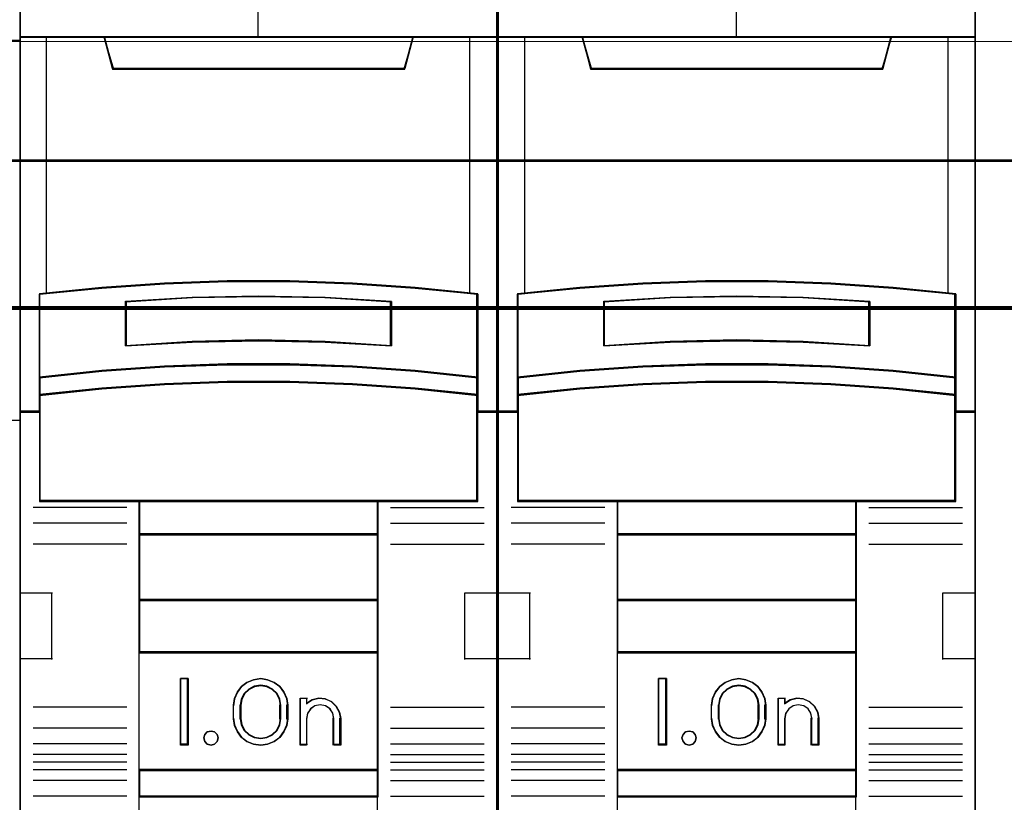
# Model space of a CAD drawing. Header units: millimetres. Extents: x -1290 to 1795, y -4192 to -1311.
# Tile 916 of 1056: x 1454.42 to 1461.83, y -2225.5 to -2219.62. Entities that reach past the tile are written whole.
import ezdxf

# ---------------------------------------------------------------- set-up
doc = ezdxf.new("R2010")
doc.units = ezdxf.units.MM
doc.layers.add('30', color=7, linetype='Continuous')
doc.layers.add('45', color=7, linetype='Continuous')
doc.layers.add('Aparatura', color=7, linetype='Continuous', lineweight=13)

# ---------------------------------------------------------------- blocks, each defined once
blk = doc.blocks.new('*U273')
at = {"layer": '45', "color": 7}
for points in [[(414.427639, -233.611855), (432.438214, -233.611855), (432.438214, -233.611855), (432.438214, -316.601003), (432.438214, -316.601003), (414.427639, -316.601003), (414.427639, -316.601003), (414.427639, -233.611855), (414.427639, -233.611855)], [(414.427639, -252.600913), (432.438214, -252.600913), (432.438214, -266.916321), (414.427639, -266.916321), (414.427639, -252.600913)]]:
    blk.add_lwpolyline(points, close=True, dxfattribs=at)
blk = doc.blocks.new('*U274')
at = {"layer": '45', "color": 7}
for points in [[(450.405822, -233.780631), (432.432843, -233.780631), (432.432843, -315.511143), (450.405822, -315.511143), (450.405822, -233.780631)], [(450.386128, -233.798586), (432.450746, -233.798586), (432.450746, -315.493189), (450.386128, -315.493189), (450.386128, -233.798586)], [(440.240412, -261.679528), (442.598253, -261.679528), (444.956094, -261.767399), (447.308375, -261.932157), (449.660655, -262.162819), (449.660655, -265.298723), (449.660655, -265.968741), (449.660655, -266.600316), (450.405822, -266.600316), (450.405822, -252.486002), (449.404852, -252.486002), (447.230521, -252.486002), (446.913548, -253.666771), (435.925117, -253.666771), (435.608143, -252.486002), (433.433813, -252.486002), (432.432843, -252.486002), (432.432843, -266.600316), (433.17801, -266.600316), (433.17801, -265.968741), (433.17801, -265.298723), (433.17801, -262.162819), (435.519168, -261.932157), (437.882571, -261.767399), (440.240412, -261.679528)], [(435.917286, -253.701546), (446.919589, -253.701546), (447.236963, -252.486002), (441.412869, -252.486002), (435.599911, -252.486002), (435.917286, -253.701546)], [(444.955753, -264.898029), (447.308402, -265.058582), (449.661051, -265.302179), (449.661051, -262.140947), (447.308402, -261.908422), (444.955753, -261.742333), (442.597543, -261.653752), (440.239332, -261.653752), (437.881121, -261.742333), (435.517349, -261.908422), (433.175824, -262.140947), (433.175824, -265.302179), (435.517349, -265.058582), (437.881121, -264.898029), (440.239332, -264.814984), (442.597543, -264.814984), (444.955753, -264.898029)], [(446.420579, -262.430982), (446.420579, -264.102795), (443.919508, -263.963011), (441.412867, -263.91828), (438.917366, -263.963011), (436.416295, -264.102795), (436.416295, -262.430982), (438.917366, -262.285607), (441.412867, -262.240876), (443.919508, -262.285607), (446.420579, -262.430982)], [(443.919508, -263.963011), (446.420579, -264.102795), (446.420579, -262.430982), (443.919508, -262.285607), (441.412867, -262.240876), (438.917366, -262.285607), (436.416295, -262.430982), (436.416295, -264.102795), (438.917366, -263.963011), (441.412867, -263.91828), (443.919508, -263.963011)], [(447.308402, -265.030531), (444.955753, -264.866389), (442.597543, -264.781488), (440.239332, -264.781488), (437.881121, -264.866389), (435.517349, -265.030531), (433.175824, -265.279573), (433.175824, -265.9701), (435.517349, -265.721058), (437.881121, -265.556916), (440.239332, -265.472015), (442.597543, -265.472015), (444.955753, -265.556916), (447.308402, -265.721058), (449.661051, -265.9701), (449.661051, -265.279573), (447.308402, -265.030531)], [(444.955753, -265.532283), (442.597543, -265.449409), (440.239332, -265.449409), (437.881121, -265.532283), (435.517349, -265.692505), (433.175824, -265.935601), (433.175824, -266.570966), (433.175824, -269.96326), (436.924489, -269.96326), (445.912386, -269.96326), (449.661051, -269.96326), (449.661051, -266.570966), (449.661051, -265.935601), (447.308402, -265.692505), (444.955753, -265.532283)], [(436.915793, -271.216509), (445.921081, -271.216509), (445.921081, -269.925555), (436.915793, -269.925555), (436.915793, -271.216509)], [(445.921081, -271.178804), (436.915793, -271.178804), (436.915793, -273.681711), (445.921081, -273.681711), (445.921081, -271.178804)], [(445.921081, -273.644006), (436.915793, -273.644006), (436.915793, -275.647768), (445.921081, -275.647768), (445.921081, -273.644006)], [(436.915793, -280.079027), (445.921081, -280.079027), (445.921081, -275.610063), (436.915793, -275.610063), (436.915793, -280.079027)], [(438.774141, -276.622717), (438.774141, -279.125624), (438.480529, -279.125624), (438.480529, -276.622717), (438.774141, -276.622717)], [(442.474535, -277.368027), (442.51411, -277.618318), (442.51411, -278.130023), (442.474535, -278.380314), (442.367116, -278.625043), (442.214468, -278.836399), (442.005284, -278.986574), (441.756524, -279.08669), (441.496457, -279.125624), (441.230737, -279.08669), (440.981977, -278.986574), (440.778447, -278.836399), (440.620145, -278.625043), (440.512726, -278.380314), (440.473151, -278.130023), (440.473151, -277.618318), (440.512726, -277.368027), (440.620145, -277.123299), (440.778447, -276.911942), (440.981977, -276.761767), (441.230737, -276.661651), (441.496457, -276.622717), (441.756524, -276.661651), (442.005284, -276.761767), (442.214468, -276.911942), (442.367116, -277.123299), (442.474535, -277.368027)], [(442.259886, -278.131915), (442.259886, -277.618416), (442.220006, -277.395156), (442.117459, -277.183059), (441.94085, -277.015613), (441.730059, -276.909565), (441.496479, -276.870494), (441.257202, -276.909565), (441.046411, -277.015613), (440.869802, -277.183059), (440.767255, -277.395156), (440.727375, -277.618416), (440.727375, -278.131915), (440.767255, -278.355176), (440.869802, -278.567273), (441.046411, -278.734719), (441.257202, -278.840767), (441.496479, -278.874256), (441.730059, -278.840767), (441.94085, -278.734719), (442.117459, -278.567273), (442.220006, -278.355176), (442.259886, -278.131915)], [(443.436935, -277.418431), (443.687313, -277.362457), (443.92631, -277.384847), (444.159617, -277.485599), (444.34171, -277.659117), (444.466899, -277.877414), (444.506732, -278.123698), (444.506732, -279.125624), (444.244973, -279.125624), (444.244973, -278.123698), (444.20514, -277.922193), (444.102713, -277.759869), (443.937691, -277.647922), (443.732836, -277.608741), (443.539362, -277.647922), (443.380031, -277.759869), (443.260532, -277.922193), (443.22639, -278.123698), (443.22639, -279.125624), (442.976012, -279.125624), (442.976012, -277.362457), (443.22639, -277.362457), (443.22639, -277.552767), (443.436935, -277.418431)], [(439.859072, -278.72543), (439.894879, -278.854905), (439.859072, -278.984379), (439.763589, -279.084428), (439.632299, -279.125624), (439.489074, -279.084428), (439.399558, -278.984379), (439.357784, -278.854905), (439.399558, -278.72543), (439.489074, -278.625382), (439.632299, -278.595956), (439.763589, -278.625382), (439.859072, -278.72543)], [(445.921081, -280.041322), (436.915793, -280.041322), (436.915793, -281.064749), (445.921081, -281.064749), (445.921081, -280.041322)]]:
    blk.add_lwpolyline(points, close=True, dxfattribs=at)
at = {"layer": '45', "color": 139}
for points in [[(450.405822, -233.780631), (432.432843, -233.780631), (432.432843, -315.511143), (450.405822, -315.511143), (450.405822, -233.780631)], [(444.94807, -265.549578), (442.594982, -265.467364), (440.241893, -265.467364), (437.888805, -265.549578), (435.530166, -265.708526), (433.193727, -265.949688), (433.193727, -266.579998), (433.193727, -269.945305), (436.93425, -269.945305), (445.902625, -269.945305), (449.643147, -269.945305), (449.643147, -266.579998), (449.643147, -265.949688), (447.295609, -265.708526), (444.94807, -265.549578)], [(439.894879, -278.854905), (439.859072, -278.72543), (439.763589, -278.625382), (439.632299, -278.595956), (439.489074, -278.625382), (439.399558, -278.72543), (439.357784, -278.854905), (439.399558, -278.984379), (439.489074, -279.084428), (439.632299, -279.125624), (439.763589, -279.084428), (439.859072, -278.984379), (439.894879, -278.854905)]]:
    blk.add_lwpolyline(points, close=True, dxfattribs=at)
for points in [[(441.393373, -245.298672), (441.393373, -252.523707)], [(432.432843, -252.486002), (450.405822, -252.486002)], [(435.599911, -252.486002), (435.956184, -253.701546)], [(447.236963, -252.486002), (446.882481, -253.701546)], [(435.916797, -253.66384), (446.920077, -253.66384)], [(449.661051, -262.174443), (447.308402, -261.925932), (444.955753, -261.748423), (442.597543, -261.653752), (440.239332, -261.653752), (437.881121, -261.748423), (435.517349, -261.925932), (433.175824, -262.174443)], [(433.175824, -262.136738), (433.175824, -269.96326)], [(449.623454, -269.96326), (449.623454, -262.136738)], [(446.420579, -262.465312), (443.919508, -262.293684), (441.412867, -262.240876), (438.917366, -262.293684), (436.416295, -262.465312)], [(436.416295, -264.102795), (436.416295, -262.425811)], [(446.382983, -264.102795), (446.382983, -262.425811)], [(446.420579, -264.102795), (443.919508, -263.936848), (441.412867, -263.883746), (438.917366, -263.936848), (436.416295, -264.102795)], [(449.661051, -265.302179), (447.308402, -265.041834), (444.955753, -264.870243), (442.597543, -264.781488), (440.239332, -264.781488), (437.881121, -264.870243), (435.517349, -265.041834), (433.175824, -265.302179)], [(449.661051, -265.9701), (447.308402, -265.709755), (444.955753, -265.538163), (442.597543, -265.449409), (440.239332, -265.449409), (437.881121, -265.538163), (435.517349, -265.709755), (433.175824, -265.9701)], [(433.215211, -266.56261), (432.432843, -266.56261)], [(450.405822, -266.56261), (449.623454, -266.56261)], [(449.661051, -269.925555), (433.175824, -269.925555)], [(436.915793, -269.925555), (436.915793, -281.064749)], [(436.915793, -269.925555), (445.921081, -269.925555)], [(445.883485, -269.925555), (445.883485, -281.064749)], [(436.455682, -270.187696), (432.932341, -270.187696)], [(446.382983, -270.187696), (449.906324, -270.187696)], [(436.455682, -270.773024), (432.932341, -270.773024)], [(446.382983, -270.773024), (449.906324, -270.773024)], [(436.915793, -271.178804), (445.921081, -271.178804)], [(436.455682, -271.557652), (432.932341, -271.557652)], [(446.382983, -271.557652), (449.906324, -271.557652)], [(432.432843, -273.398025), (433.66458, -273.398025)], [(433.625193, -273.398025), (433.625193, -275.900932)], [(436.915793, -273.644006), (445.921081, -273.644006)], [(449.174085, -275.900932), (449.174085, -273.398025)], [(449.174085, -273.398025), (450.405822, -273.398025)], [(432.432843, -275.861431), (433.66458, -275.861431)], [(436.915793, -275.610063), (445.921081, -275.610063)], [(449.174085, -275.861431), (450.405822, -275.861431)], [(438.774141, -276.622717), (438.480529, -276.622717)], [(438.480529, -276.622717), (438.480529, -279.125624)], [(438.736544, -276.622717), (438.736544, -279.125624)], [(442.51411, -277.642553), (442.474535, -277.38617), (442.367116, -277.135484), (442.214468, -276.918982), (442.005284, -276.765152), (441.756524, -276.662599), (441.496457, -276.622717), (441.230737, -276.662599), (440.981977, -276.765152), (440.778447, -276.918982), (440.620145, -277.135484), (440.512726, -277.38617), (440.473151, -277.642553)], [(442.259886, -277.642553), (442.220006, -277.412088), (442.117459, -277.193146), (441.94085, -277.020297), (441.730059, -276.910826), (441.496479, -276.870494), (441.257202, -276.910826), (441.046411, -277.020297), (440.869802, -277.193146), (440.767255, -277.412088), (440.727375, -277.642553)], [(442.976012, -277.362457), (443.258882, -277.362457)], [(442.976012, -277.362457), (442.976012, -279.125624)], [(443.219495, -277.362457), (443.219495, -277.586893)], [(444.506732, -278.145289), (444.466684, -277.89202), (444.340821, -277.667531), (444.157748, -277.489092), (443.923184, -277.385482), (443.6829, -277.362457), (443.431174, -277.420018), (443.219495, -277.558165)], [(436.455682, -277.696418), (432.932341, -277.696418)], [(440.473151, -278.145289), (440.473151, -277.604848)], [(440.727375, -278.145289), (440.727375, -277.604848)], [(442.220499, -278.145289), (442.220499, -277.604848)], [(442.476514, -278.145289), (442.476514, -277.604848)], [(444.250717, -278.145289), (444.21039, -277.933812), (444.106691, -277.763456), (443.939622, -277.645968), (443.732225, -277.604848), (443.536351, -277.645968), (443.375042, -277.763456), (443.254061, -277.933812), (443.219495, -278.145289)], [(446.382983, -277.696418), (449.906324, -277.696418)], [(440.473151, -278.107584), (440.512726, -278.363516), (440.620145, -278.61376), (440.778447, -278.829881), (440.981977, -278.98344), (441.230737, -279.085813), (441.496457, -279.125624), (441.756524, -279.085813), (442.005284, -278.98344), (442.214468, -278.829881), (442.367116, -278.61376), (442.474535, -278.363516), (442.51411, -278.107584)], [(440.727375, -278.107584), (440.767255, -278.338162), (440.869802, -278.557211), (441.046411, -278.730145), (441.257202, -278.83967), (441.496479, -278.874256), (441.730059, -278.83967), (441.94085, -278.730145), (442.117459, -278.557211), (442.220006, -278.338162), (442.259886, -278.107584)], [(443.219495, -278.107584), (443.219495, -279.125624)], [(444.21312, -278.107584), (444.21312, -279.125624)], [(444.467345, -278.107584), (444.467345, -279.125624)], [(436.455682, -278.486431), (432.932341, -278.486431)], [(446.382983, -278.486431), (449.906324, -278.486431)], [(436.455682, -279.07176), (432.932341, -279.07176)], [(438.774141, -279.087919), (438.480529, -279.087919)], [(442.976012, -279.087919), (443.258882, -279.087919)], [(444.21312, -279.087919), (444.506732, -279.087919)], [(446.382983, -279.07176), (449.906324, -279.07176)], [(436.455682, -279.472153), (432.932341, -279.472153)], [(446.382983, -279.472153), (449.906324, -279.472153)], [(436.455682, -279.766613), (432.932341, -279.766613)], [(446.382983, -279.766613), (449.906324, -279.766613)], [(436.455682, -280.052095), (432.932341, -280.052095)], [(436.915793, -280.041322), (445.921081, -280.041322)], [(446.382983, -280.052095), (449.906324, -280.052095)], [(436.455682, -280.452488), (432.932341, -280.452488)], [(446.382983, -280.452488), (449.906324, -280.452488)], [(436.455682, -281.043203), (432.932341, -281.043203)], [(436.915793, -281.027044), (445.921081, -281.027044)], [(436.915793, -281.027044), (436.915793, -282.648367)], [(445.883485, -281.027044), (445.883485, -282.648367)], [(446.382983, -281.043203), (449.906324, -281.043203)]]:
    blk.add_lwpolyline(points, dxfattribs=at)
at = {"layer": '45', "color": 140}
for points in [[(440.240412, -261.679528), (442.598253, -261.679528), (444.956094, -261.767399), (447.308375, -261.932157), (449.660655, -262.162819), (449.660655, -265.298723), (449.660655, -265.968741), (449.660655, -266.600316), (450.405822, -266.600316), (450.405822, -252.486002), (449.404852, -252.486002), (447.230521, -252.486002), (446.913548, -253.666771), (435.925117, -253.666771), (435.608143, -252.486002), (433.433813, -252.486002), (432.432843, -252.486002), (432.432843, -266.600316), (433.17801, -266.600316), (433.17801, -265.968741), (433.17801, -265.298723), (433.17801, -262.162819), (435.519168, -261.932157), (437.882571, -261.767399), (440.240412, -261.679528)], [(435.935954, -253.683591), (446.902711, -253.683591), (447.21906, -252.503957), (441.413782, -252.503957), (435.619605, -252.503957), (435.935954, -253.683591)]]:
    blk.add_lwpolyline(points, close=True, dxfattribs=at)
at = {"layer": '45', "color": 59}
for points in [[(440.241983, -261.674092), (442.594892, -261.674092), (444.947801, -261.76174), (447.295161, -261.926079), (449.64252, -262.156154), (449.64252, -265.28408), (449.64252, -265.952393), (449.64252, -266.582361), (450.386128, -266.582361), (450.386128, -252.503957), (449.387252, -252.503957), (447.21747, -252.503957), (446.901159, -253.681722), (435.935715, -253.681722), (435.619404, -252.503957), (433.449623, -252.503957), (432.450746, -252.503957), (432.450746, -266.582361), (433.194354, -266.582361), (433.194354, -265.952393), (433.194354, -265.28408), (433.194354, -262.156154), (435.530615, -261.926079), (437.889074, -261.76174), (440.241983, -261.674092)], [(435.917286, -253.701546), (446.919589, -253.701546), (447.236963, -252.486002), (441.412869, -252.486002), (435.599911, -252.486002), (435.917286, -253.701546)], [(444.955753, -264.898029), (447.308402, -265.058582), (449.661051, -265.302179), (449.661051, -262.140947), (447.308402, -261.908422), (444.955753, -261.742333), (442.597543, -261.653752), (440.239332, -261.653752), (437.881121, -261.742333), (435.517349, -261.908422), (433.175824, -262.140947), (433.175824, -265.302179), (435.517349, -265.058582), (437.881121, -264.898029), (440.239332, -264.814984), (442.597543, -264.814984), (444.955753, -264.898029)], [(446.420579, -262.430982), (446.420579, -264.102795), (443.919508, -263.963011), (441.412867, -263.91828), (438.917366, -263.963011), (436.416295, -264.102795), (436.416295, -262.430982), (438.917366, -262.285607), (441.412867, -262.240876), (443.919508, -262.285607), (446.420579, -262.430982)], [(443.919508, -263.963011), (446.420579, -264.102795), (446.420579, -262.430982), (443.919508, -262.285607), (441.412867, -262.240876), (438.917366, -262.285607), (436.416295, -262.430982), (436.416295, -264.102795), (438.917366, -263.963011), (441.412867, -263.91828), (443.919508, -263.963011)], [(443.910557, -263.947752), (446.402676, -264.08484), (446.402676, -262.44527), (443.910557, -262.302699), (441.412887, -262.258831), (438.926318, -262.302699), (436.434199, -262.44527), (436.434199, -264.08484), (438.926318, -263.947752), (441.412887, -263.903884), (443.910557, -263.947752)], [(447.308402, -265.030531), (444.955753, -264.866389), (442.597543, -264.781488), (440.239332, -264.781488), (437.881121, -264.866389), (435.517349, -265.030531), (433.175824, -265.279573), (433.175824, -265.9701), (435.517349, -265.721058), (437.881121, -265.556916), (440.239332, -265.472015), (442.597543, -265.472015), (444.955753, -265.556916), (447.308402, -265.721058), (449.661051, -265.9701), (449.661051, -265.279573), (447.308402, -265.030531)], [(447.295609, -265.040962), (444.94807, -264.881779), (442.594982, -264.799443), (440.241893, -264.799443), (437.888805, -264.881779), (435.530166, -265.040962), (433.193727, -265.28248), (433.193727, -265.952145), (435.530166, -265.710627), (437.888805, -265.551444), (440.241893, -265.469108), (442.594982, -265.469108), (444.94807, -265.551444), (447.295609, -265.710627), (449.643147, -265.952145), (449.643147, -265.28248), (447.295609, -265.040962)], [(444.955753, -265.532283), (442.597543, -265.449409), (440.239332, -265.449409), (437.881121, -265.532283), (435.517349, -265.692505), (433.175824, -265.935601), (433.175824, -266.570966), (433.175824, -269.96326), (436.924489, -269.96326), (445.912386, -269.96326), (449.661051, -269.96326), (449.661051, -266.570966), (449.661051, -265.935601), (447.308402, -265.692505), (444.955753, -265.532283)], [(436.915793, -271.216509), (445.921081, -271.216509), (445.921081, -269.925555), (436.915793, -269.925555), (436.915793, -271.216509)], [(436.933697, -271.198555), (445.903178, -271.198555), (445.903178, -269.94351), (436.933697, -269.94351), (436.933697, -271.198555)], [(445.921081, -271.178804), (436.915793, -271.178804), (436.915793, -273.681711), (445.921081, -273.681711), (445.921081, -271.178804)], [(445.903178, -271.196759), (436.933697, -271.196759), (436.933697, -273.663757), (445.903178, -273.663757), (445.903178, -271.196759)], [(445.921081, -273.644006), (436.915793, -273.644006), (436.915793, -275.647768), (445.921081, -275.647768), (445.921081, -273.644006)], [(445.903178, -273.661961), (436.933697, -273.661961), (436.933697, -275.629813), (445.903178, -275.629813), (445.903178, -273.661961)], [(436.915793, -280.079027), (445.921081, -280.079027), (445.921081, -275.610063), (436.915793, -275.610063), (436.915793, -280.079027)], [(438.774141, -276.622717), (438.774141, -279.125624), (438.480529, -279.125624), (438.480529, -276.622717), (438.774141, -276.622717)], [(442.474535, -277.368027), (442.51411, -277.618318), (442.51411, -278.130023), (442.474535, -278.380314), (442.367116, -278.625043), (442.214468, -278.836399), (442.005284, -278.986574), (441.756524, -279.08669), (441.496457, -279.125624), (441.230737, -279.08669), (440.981977, -278.986574), (440.778447, -278.836399), (440.620145, -278.625043), (440.512726, -278.380314), (440.473151, -278.130023), (440.473151, -277.618318), (440.512726, -277.368027), (440.620145, -277.123299), (440.778447, -276.911942), (440.981977, -276.761767), (441.230737, -276.661651), (441.496457, -276.622717), (441.756524, -276.661651), (442.005284, -276.761767), (442.214468, -276.911942), (442.367116, -277.123299), (442.474535, -277.368027)], [(442.259886, -278.131915), (442.259886, -277.618416), (442.220006, -277.395156), (442.117459, -277.183059), (441.94085, -277.015613), (441.730059, -276.909565), (441.496479, -276.870494), (441.257202, -276.909565), (441.046411, -277.015613), (440.869802, -277.183059), (440.767255, -277.395156), (440.727375, -277.618416), (440.727375, -278.131915), (440.767255, -278.355176), (440.869802, -278.567273), (441.046411, -278.734719), (441.257202, -278.840767), (441.496479, -278.874256), (441.730059, -278.840767), (441.94085, -278.734719), (442.117459, -278.567273), (442.220006, -278.355176), (442.259886, -278.131915)], [(442.240192, -278.127264), (442.240192, -277.622968), (442.201338, -277.403708), (442.101426, -277.195412), (441.929356, -277.030968), (441.723982, -276.926819), (441.496406, -276.888449), (441.263279, -276.926819), (441.057905, -277.030968), (440.885835, -277.195412), (440.785923, -277.403708), (440.747069, -277.622968), (440.747069, -278.127264), (440.785923, -278.346523), (440.885835, -278.55482), (441.057905, -278.719264), (441.263279, -278.823412), (441.496406, -278.856301), (441.723982, -278.823412), (441.929356, -278.719264), (442.101426, -278.55482), (442.201338, -278.346523), (442.240192, -278.127264)], [(443.436935, -277.418431), (443.687313, -277.362457), (443.92631, -277.384847), (444.159617, -277.485599), (444.34171, -277.659117), (444.466899, -277.877414), (444.506732, -278.123698), (444.506732, -279.125624), (444.244973, -279.125624), (444.244973, -278.123698), (444.20514, -277.922193), (444.102713, -277.759869), (443.937691, -277.647922), (443.732836, -277.608741), (443.539362, -277.647922), (443.380031, -277.759869), (443.260532, -277.922193), (443.22639, -278.123698), (443.22639, -279.125624), (442.976012, -279.125624), (442.976012, -277.362457), (443.22639, -277.362457), (443.22639, -277.552767), (443.436935, -277.418431)], [(439.859072, -278.72543), (439.894879, -278.854905), (439.859072, -278.984379), (439.763589, -279.084428), (439.632299, -279.125624), (439.489074, -279.084428), (439.399558, -278.984379), (439.357784, -278.854905), (439.399558, -278.72543), (439.489074, -278.625382), (439.632299, -278.595956), (439.763589, -278.625382), (439.859072, -278.72543)], [(445.921081, -280.041322), (436.915793, -280.041322), (436.915793, -281.064749), (445.921081, -281.064749), (445.921081, -280.041322)], [(445.903178, -280.059277), (436.933697, -280.059277), (436.933697, -281.046794), (445.903178, -281.046794), (445.903178, -280.059277)]]:
    blk.add_lwpolyline(points, close=True, dxfattribs=at)
at = {"layer": '45', "color": 140}
for points in [[(433.431839, -252.486002), (433.431839, -262.147511)], [(449.367439, -262.147511), (449.367439, -252.486002)]]:
    blk.add_lwpolyline(points, dxfattribs=at)
blk = doc.blocks.new('*U275')
at = {"layer": '45', "color": 7}
for points in [[(468.391333, -233.780631), (450.418354, -233.780631), (450.418354, -315.511143), (468.391333, -315.511143), (468.391333, -233.780631)], [(458.225923, -261.679528), (460.583764, -261.679528), (462.941605, -261.767399), (465.293886, -261.932157), (467.646166, -262.162819), (467.646166, -265.298723), (467.646166, -265.968741), (467.646166, -266.600316), (468.391333, -266.600316), (468.391333, -252.486002), (467.390363, -252.486002), (465.216033, -252.486002), (464.899059, -253.666771), (453.910628, -253.666771), (453.593654, -252.486002), (451.419324, -252.486002), (450.418354, -252.486002), (450.418354, -266.600316), (451.163521, -266.600316), (451.163521, -265.968741), (451.163521, -265.298723), (451.163521, -262.162819), (453.504679, -261.932157), (455.868082, -261.767399), (458.225923, -261.679528)], [(453.904538, -253.701546), (464.905149, -253.701546), (465.222474, -252.486002), (459.399276, -252.486002), (453.587213, -252.486002), (453.904538, -253.701546)], [(462.942543, -264.898029), (465.295448, -265.058582), (467.648352, -265.302179), (467.648352, -262.140947), (465.295448, -261.908422), (462.942543, -261.742333), (460.584077, -261.653752), (458.22561, -261.653752), (455.867144, -261.742333), (453.503114, -261.908422), (451.161335, -262.140947), (451.161335, -265.302179), (453.503114, -265.058582), (455.867144, -264.898029), (458.22561, -264.814984), (460.584077, -264.814984), (462.942543, -264.898029)], [(464.407881, -262.430982), (464.407881, -264.102795), (461.90681, -263.963011), (459.400168, -263.91828), (456.904668, -263.963011), (454.403597, -264.102795), (454.403597, -262.430982), (456.904668, -262.285607), (459.400168, -262.240876), (461.90681, -262.285607), (464.407881, -262.430982)], [(461.90681, -263.963011), (464.407881, -264.102795), (464.407881, -262.430982), (461.90681, -262.285607), (459.400168, -262.240876), (456.904668, -262.285607), (454.403597, -262.430982), (454.403597, -264.102795), (456.904668, -263.963011), (459.400168, -263.91828), (461.90681, -263.963011)], [(465.295448, -265.030531), (462.942543, -264.866389), (460.584077, -264.781488), (458.22561, -264.781488), (455.867144, -264.866389), (453.503114, -265.030531), (451.161335, -265.279573), (451.161335, -265.9701), (453.503114, -265.721058), (455.867144, -265.556916), (458.22561, -265.472015), (460.584077, -265.472015), (462.942543, -265.556916), (465.295448, -265.721058), (467.648352, -265.9701), (467.648352, -265.279573), (465.295448, -265.030531)], [(462.942543, -265.532283), (460.584077, -265.449409), (458.22561, -265.449409), (455.867144, -265.532283), (453.503114, -265.692505), (451.161335, -265.935601), (451.161335, -266.570966), (451.161335, -269.96326), (454.910407, -269.96326), (463.89928, -269.96326), (467.648352, -269.96326), (467.648352, -266.570966), (467.648352, -265.935601), (465.295448, -265.692505), (462.942543, -265.532283)], [(454.901304, -271.216509), (463.908383, -271.216509), (463.908383, -269.925555), (454.901304, -269.925555), (454.901304, -271.216509)], [(463.908383, -271.178804), (454.901304, -271.178804), (454.901304, -273.681711), (463.908383, -273.681711), (463.908383, -271.178804)], [(463.908383, -273.644006), (454.901304, -273.644006), (454.901304, -275.647768), (463.908383, -275.647768), (463.908383, -273.644006)], [(454.901304, -280.079027), (463.908383, -280.079027), (463.908383, -275.610063), (454.901304, -275.610063), (454.901304, -280.079027)], [(456.761442, -276.622717), (456.761442, -279.125624), (456.467831, -279.125624), (456.467831, -276.622717), (456.761442, -276.622717)], [(460.461802, -277.368027), (460.501412, -277.618318), (460.501412, -278.130023), (460.461802, -278.380314), (460.354289, -278.625043), (460.201507, -278.836399), (459.992139, -278.986574), (459.743161, -279.08669), (459.482866, -279.125624), (459.216912, -279.08669), (458.967935, -278.986574), (458.764225, -278.836399), (458.605785, -278.625043), (458.498272, -278.380314), (458.458662, -278.130023), (458.458662, -277.618318), (458.498272, -277.368027), (458.605785, -277.123299), (458.764225, -276.911942), (458.967935, -276.761767), (459.216912, -276.661651), (459.482866, -276.622717), (459.743161, -276.661651), (459.992139, -276.761767), (460.201507, -276.911942), (460.354289, -277.123299), (460.461802, -277.368027)], [(460.245397, -278.131915), (460.245397, -277.618416), (460.205564, -277.395156), (460.103137, -277.183059), (459.926734, -277.015613), (459.716189, -276.909565), (459.482882, -276.870494), (459.243885, -276.909565), (459.03334, -277.015613), (458.856937, -277.183059), (458.75451, -277.395156), (458.714677, -277.618416), (458.714677, -278.131915), (458.75451, -278.355176), (458.856937, -278.567273), (459.03334, -278.734719), (459.243885, -278.840767), (459.482882, -278.874256), (459.716189, -278.840767), (459.926734, -278.734719), (460.103137, -278.567273), (460.205564, -278.355176), (460.245397, -278.131915)], [(461.422446, -277.418431), (461.672824, -277.362457), (461.911821, -277.384847), (462.145128, -277.485599), (462.327221, -277.659117), (462.45241, -277.877414), (462.492243, -278.123698), (462.492243, -279.125624), (462.230484, -279.125624), (462.230484, -278.123698), (462.190651, -277.922193), (462.088224, -277.759869), (461.923202, -277.647922), (461.718347, -277.608741), (461.524873, -277.647922), (461.365542, -277.759869), (461.246043, -277.922193), (461.211901, -278.123698), (461.211901, -279.125624), (460.961523, -279.125624), (460.961523, -277.362457), (461.211901, -277.362457), (461.211901, -277.552767), (461.422446, -277.418431)], [(457.846254, -278.72543), (457.88218, -278.854905), (457.846254, -278.984379), (457.750453, -279.084428), (457.618725, -279.125624), (457.475022, -279.084428), (457.385208, -278.984379), (457.343295, -278.854905), (457.385208, -278.72543), (457.475022, -278.625382), (457.618725, -278.595956), (457.750453, -278.625382), (457.846254, -278.72543)], [(463.908383, -280.041322), (454.901304, -280.041322), (454.901304, -281.064749), (463.908383, -281.064749), (463.908383, -280.041322)]]:
    blk.add_lwpolyline(points, close=True, dxfattribs=at)
at = {"layer": '45', "color": 139}
for points in [[(468.391333, -233.780631), (450.418354, -233.780631), (450.418354, -315.511143), (468.391333, -315.511143), (468.391333, -233.780631)], [(462.934092, -265.549578), (460.58126, -265.467364), (458.228427, -265.467364), (455.875595, -265.549578), (453.517214, -265.708526), (451.181029, -265.949688), (451.181029, -266.579998), (451.181029, -269.945305), (454.921144, -269.945305), (463.888543, -269.945305), (467.628658, -269.945305), (467.628658, -266.579998), (467.628658, -265.949688), (465.281375, -265.708526), (462.934092, -265.549578)], [(457.88218, -278.854905), (457.846254, -278.72543), (457.750453, -278.625382), (457.618725, -278.595956), (457.475022, -278.625382), (457.385208, -278.72543), (457.343295, -278.854905), (457.385208, -278.984379), (457.475022, -279.084428), (457.618725, -279.125624), (457.750453, -279.084428), (457.846254, -278.984379), (457.88218, -278.854905)]]:
    blk.add_lwpolyline(points, close=True, dxfattribs=at)
at = {"layer": '45', "color": 59}
for points in [[(468.37343, -233.798586), (450.436257, -233.798586), (450.436257, -315.493189), (468.37343, -315.493189), (468.37343, -233.798586)], [(458.228272, -261.674092), (460.581415, -261.674092), (462.934559, -261.76174), (465.282153, -261.926079), (467.629748, -262.156154), (467.629748, -265.28408), (467.629748, -265.952393), (467.629748, -266.582361), (468.37343, -266.582361), (468.37343, -252.503957), (467.374454, -252.503957), (465.204455, -252.503957), (464.888113, -253.681722), (453.921574, -253.681722), (453.605232, -252.503957), (451.435233, -252.503957), (450.436257, -252.503957), (450.436257, -266.582361), (451.17994, -266.582361), (451.17994, -265.952393), (451.17994, -265.28408), (451.17994, -262.156154), (453.516434, -261.926079), (455.875128, -261.76174), (458.228272, -261.674092)], [(453.904538, -253.701546), (464.905149, -253.701546), (465.222474, -252.486002), (459.399276, -252.486002), (453.587213, -252.486002), (453.904538, -253.701546)], [(462.942543, -264.898029), (465.295448, -265.058582), (467.648352, -265.302179), (467.648352, -262.140947), (465.295448, -261.908422), (462.942543, -261.742333), (460.584077, -261.653752), (458.22561, -261.653752), (455.867144, -261.742333), (453.503114, -261.908422), (451.161335, -262.140947), (451.161335, -265.302179), (453.503114, -265.058582), (455.867144, -264.898029), (458.22561, -264.814984), (460.584077, -264.814984), (462.942543, -264.898029)], [(464.407881, -262.430982), (464.407881, -264.102795), (461.90681, -263.963011), (459.400168, -263.91828), (456.904668, -263.963011), (454.403597, -264.102795), (454.403597, -262.430982), (456.904668, -262.285607), (459.400168, -262.240876), (461.90681, -262.285607), (464.407881, -262.430982)], [(461.90681, -263.963011), (464.407881, -264.102795), (464.407881, -262.430982), (461.90681, -262.285607), (459.400168, -262.240876), (456.904668, -262.285607), (454.403597, -262.430982), (454.403597, -264.102795), (456.904668, -263.963011), (459.400168, -263.91828), (461.90681, -263.963011)], [(461.896515, -263.947752), (464.388187, -264.08484), (464.388187, -262.44527), (461.896515, -262.302699), (459.399294, -262.258831), (456.913172, -262.302699), (454.4215, -262.44527), (454.4215, -264.08484), (456.913172, -263.947752), (459.399294, -263.903884), (461.896515, -263.947752)], [(465.295448, -265.030531), (462.942543, -264.866389), (460.584077, -264.781488), (458.22561, -264.781488), (455.867144, -264.866389), (453.503114, -265.030531), (451.161335, -265.279573), (451.161335, -265.9701), (453.503114, -265.721058), (455.867144, -265.556916), (458.22561, -265.472015), (460.584077, -265.472015), (462.942543, -265.556916), (465.295448, -265.721058), (467.648352, -265.9701), (467.648352, -265.279573), (465.295448, -265.030531)], [(465.281375, -265.040962), (462.934092, -264.881779), (460.58126, -264.799443), (458.228427, -264.799443), (455.875595, -264.881779), (453.517214, -265.040962), (451.181029, -265.28248), (451.181029, -265.952145), (453.517214, -265.710627), (455.875595, -265.551444), (458.228427, -265.469108), (460.58126, -265.469108), (462.934092, -265.551444), (465.281375, -265.710627), (467.628658, -265.952145), (467.628658, -265.28248), (465.281375, -265.040962)], [(462.942543, -265.532283), (460.584077, -265.449409), (458.22561, -265.449409), (455.867144, -265.532283), (453.503114, -265.692505), (451.161335, -265.935601), (451.161335, -266.570966), (451.161335, -269.96326), (454.910407, -269.96326), (463.89928, -269.96326), (467.648352, -269.96326), (467.648352, -266.570966), (467.648352, -265.935601), (465.295448, -265.692505), (462.942543, -265.532283)], [(454.901304, -271.216509), (463.908383, -271.216509), (463.908383, -269.925555), (454.901304, -269.925555), (454.901304, -271.216509)], [(454.920998, -271.198555), (463.888689, -271.198555), (463.888689, -269.94351), (454.920998, -269.94351), (454.920998, -271.198555)], [(463.908383, -271.178804), (454.901304, -271.178804), (454.901304, -273.681711), (463.908383, -273.681711), (463.908383, -271.178804)], [(463.888689, -271.196759), (454.920998, -271.196759), (454.920998, -273.663757), (463.888689, -273.663757), (463.888689, -271.196759)], [(463.908383, -273.644006), (454.901304, -273.644006), (454.901304, -275.647768), (463.908383, -275.647768), (463.908383, -273.644006)], [(463.888689, -273.661961), (454.920998, -273.661961), (454.920998, -275.629813), (463.888689, -275.629813), (463.888689, -273.661961)], [(454.901304, -280.079027), (463.908383, -280.079027), (463.908383, -275.610063), (454.901304, -275.610063), (454.901304, -280.079027)], [(456.761442, -276.622717), (456.761442, -279.125624), (456.467831, -279.125624), (456.467831, -276.622717), (456.761442, -276.622717)], [(460.461802, -277.368027), (460.501412, -277.618318), (460.501412, -278.130023), (460.461802, -278.380314), (460.354289, -278.625043), (460.201507, -278.836399), (459.992139, -278.986574), (459.743161, -279.08669), (459.482866, -279.125624), (459.216912, -279.08669), (458.967935, -278.986574), (458.764225, -278.836399), (458.605785, -278.625043), (458.498272, -278.380314), (458.458662, -278.130023), (458.458662, -277.618318), (458.498272, -277.368027), (458.605785, -277.123299), (458.764225, -276.911942), (458.967935, -276.761767), (459.216912, -276.661651), (459.482866, -276.622717), (459.743161, -276.661651), (459.992139, -276.761767), (460.201507, -276.911942), (460.354289, -277.123299), (460.461802, -277.368027)], [(460.245397, -278.131915), (460.245397, -277.618416), (460.205564, -277.395156), (460.103137, -277.183059), (459.926734, -277.015613), (459.716189, -276.909565), (459.482882, -276.870494), (459.243885, -276.909565), (459.03334, -277.015613), (458.856937, -277.183059), (458.75451, -277.395156), (458.714677, -277.618416), (458.714677, -278.131915), (458.75451, -278.355176), (458.856937, -278.567273), (459.03334, -278.734719), (459.243885, -278.840767), (459.482882, -278.874256), (459.716189, -278.840767), (459.926734, -278.734719), (460.103137, -278.567273), (460.205564, -278.355176), (460.245397, -278.131915)], [(460.227494, -278.127264), (460.227494, -277.622968), (460.188592, -277.403708), (460.088561, -277.195412), (459.916285, -277.030968), (459.710665, -276.926819), (459.482815, -276.888449), (459.249409, -276.926819), (459.043789, -277.030968), (458.871512, -277.195412), (458.771481, -277.403708), (458.73258, -277.622968), (458.73258, -278.127264), (458.771481, -278.346523), (458.871512, -278.55482), (459.043789, -278.719264), (459.249409, -278.823412), (459.482815, -278.856301), (459.710665, -278.823412), (459.916285, -278.719264), (460.088561, -278.55482), (460.188592, -278.346523), (460.227494, -278.127264)], [(461.422446, -277.418431), (461.672824, -277.362457), (461.911821, -277.384847), (462.145128, -277.485599), (462.327221, -277.659117), (462.45241, -277.877414), (462.492243, -278.123698), (462.492243, -279.125624), (462.230484, -279.125624), (462.230484, -278.123698), (462.190651, -277.922193), (462.088224, -277.759869), (461.923202, -277.647922), (461.718347, -277.608741), (461.524873, -277.647922), (461.365542, -277.759869), (461.246043, -277.922193), (461.211901, -278.123698), (461.211901, -279.125624), (460.961523, -279.125624), (460.961523, -277.362457), (461.211901, -277.362457), (461.211901, -277.552767), (461.422446, -277.418431)], [(457.846254, -278.72543), (457.88218, -278.854905), (457.846254, -278.984379), (457.750453, -279.084428), (457.618725, -279.125624), (457.475022, -279.084428), (457.385208, -278.984379), (457.343295, -278.854905), (457.385208, -278.72543), (457.475022, -278.625382), (457.618725, -278.595956), (457.750453, -278.625382), (457.846254, -278.72543)], [(463.908383, -280.041322), (454.901304, -280.041322), (454.901304, -281.064749), (463.908383, -281.064749), (463.908383, -280.041322)], [(463.888689, -280.059277), (454.920998, -280.059277), (454.920998, -281.046794), (463.888689, -281.046794), (463.888689, -280.059277)]]:
    blk.add_lwpolyline(points, close=True, dxfattribs=at)
at = {"layer": '45', "color": 139}
for points in [[(459.380674, -245.298672), (459.380674, -252.523707)], [(450.418354, -252.486002), (468.391333, -252.486002)], [(453.587213, -252.486002), (453.941695, -253.701546)], [(465.222474, -252.486002), (464.867992, -253.701546)], [(453.904099, -253.66384), (464.907379, -253.66384)], [(467.648352, -262.174443), (465.295448, -261.925932), (462.942543, -261.748423), (460.584077, -261.653752), (458.22561, -261.653752), (455.867144, -261.748423), (453.503114, -261.925932), (451.161335, -262.174443)], [(451.161335, -262.136738), (451.161335, -269.96326)], [(467.608965, -269.96326), (467.608965, -262.136738)], [(464.407881, -262.465312), (461.90681, -262.293684), (459.400168, -262.240876), (456.904668, -262.293684), (454.403597, -262.465312)], [(454.403597, -264.102795), (454.403597, -262.425811)], [(464.368494, -264.102795), (464.368494, -262.425811)], [(464.407881, -264.102795), (461.90681, -263.936848), (459.400168, -263.883746), (456.904668, -263.936848), (454.403597, -264.102795)], [(467.648352, -265.302179), (465.295448, -265.041834), (462.942543, -264.870243), (460.584077, -264.781488), (458.22561, -264.781488), (455.867144, -264.870243), (453.503114, -265.041834), (451.161335, -265.302179)], [(467.648352, -265.9701), (465.295448, -265.709755), (462.942543, -265.538163), (460.584077, -265.449409), (458.22561, -265.449409), (455.867144, -265.538163), (453.503114, -265.709755), (451.161335, -265.9701)], [(451.200722, -266.56261), (450.418354, -266.56261)], [(468.391333, -266.56261), (467.608965, -266.56261)], [(467.648352, -269.925555), (451.161335, -269.925555)], [(454.901304, -269.925555), (454.901304, -281.064749)], [(454.901304, -269.925555), (463.908383, -269.925555)], [(463.868996, -269.925555), (463.868996, -281.064749)], [(454.441193, -270.187696), (450.917852, -270.187696)], [(464.368494, -270.187696), (467.891835, -270.187696)], [(454.441193, -270.773024), (450.917852, -270.773024)], [(464.368494, -270.773024), (467.891835, -270.773024)], [(454.901304, -271.178804), (463.908383, -271.178804)], [(454.441193, -271.557652), (450.917852, -271.557652)], [(464.368494, -271.557652), (467.891835, -271.557652)], [(450.418354, -273.398025), (451.650091, -273.398025)], [(451.612495, -273.398025), (451.612495, -275.900932)], [(454.901304, -273.644006), (463.908383, -273.644006)], [(467.159596, -275.900932), (467.159596, -273.398025)], [(467.159596, -273.398025), (468.391333, -273.398025)], [(450.418354, -275.861431), (451.650091, -275.861431)], [(454.901304, -275.610063), (463.908383, -275.610063)], [(467.159596, -275.861431), (468.391333, -275.861431)], [(456.761442, -276.622717), (456.467831, -276.622717)], [(456.467831, -276.622717), (456.467831, -279.125624)], [(456.722056, -276.622717), (456.722056, -279.125624)], [(460.501412, -277.642553), (460.461802, -277.38617), (460.354289, -277.135484), (460.201507, -276.918982), (459.992139, -276.765152), (459.743161, -276.662599), (459.482866, -276.622717), (459.216912, -276.662599), (458.967935, -276.765152), (458.764225, -276.918982), (458.605785, -277.135484), (458.498272, -277.38617), (458.458662, -277.642553)], [(460.245397, -277.642553), (460.205564, -277.412088), (460.103137, -277.193146), (459.926734, -277.020297), (459.716189, -276.910826), (459.482882, -276.870494), (459.243885, -276.910826), (459.03334, -277.020297), (458.856937, -277.193146), (458.75451, -277.412088), (458.714677, -277.642553)], [(460.961523, -277.362457), (461.244393, -277.362457)], [(460.961523, -277.362457), (460.961523, -279.125624)], [(461.205006, -277.362457), (461.205006, -277.586893)], [(462.492243, -278.145289), (462.452195, -277.89202), (462.326332, -277.667531), (462.143259, -277.489092), (461.908695, -277.385482), (461.668411, -277.362457), (461.416685, -277.420018), (461.205006, -277.558165)], [(454.441193, -277.696418), (450.917852, -277.696418)], [(458.458662, -278.145289), (458.458662, -277.604848)], [(458.714677, -278.145289), (458.714677, -277.604848)], [(460.2078, -278.145289), (460.2078, -277.604848)], [(460.462025, -278.145289), (460.462025, -277.604848)], [(462.238018, -278.145289), (462.197621, -277.933812), (462.093743, -277.763456), (461.926383, -277.645968), (461.718626, -277.604848), (461.522412, -277.645968), (461.360823, -277.763456), (461.239632, -277.933812), (461.205006, -278.145289)], [(464.368494, -277.696418), (467.891835, -277.696418)], [(458.458662, -278.107584), (458.498272, -278.363516), (458.605785, -278.61376), (458.764225, -278.829881), (458.967935, -278.98344), (459.216912, -279.085813), (459.482866, -279.125624), (459.743161, -279.085813), (459.992139, -278.98344), (460.201507, -278.829881), (460.354289, -278.61376), (460.461802, -278.363516), (460.501412, -278.107584)], [(458.714677, -278.107584), (458.75451, -278.338162), (458.856937, -278.557211), (459.03334, -278.730145), (459.243885, -278.83967), (459.482882, -278.874256), (459.716189, -278.83967), (459.926734, -278.730145), (460.103137, -278.557211), (460.205564, -278.338162), (460.245397, -278.107584)], [(461.205006, -278.107584), (461.205006, -279.125624)], [(462.198631, -278.107584), (462.198631, -279.125624)], [(462.454646, -278.107584), (462.454646, -279.125624)], [(454.441193, -278.486431), (450.917852, -278.486431)], [(464.368494, -278.486431), (467.891835, -278.486431)], [(454.441193, -279.07176), (450.917852, -279.07176)], [(456.761442, -279.087919), (456.467831, -279.087919)], [(460.961523, -279.087919), (461.244393, -279.087919)], [(462.198631, -279.087919), (462.492243, -279.087919)], [(464.368494, -279.07176), (467.891835, -279.07176)], [(454.441193, -279.472153), (450.917852, -279.472153)], [(464.368494, -279.472153), (467.891835, -279.472153)], [(454.441193, -279.766613), (450.917852, -279.766613)], [(464.368494, -279.766613), (467.891835, -279.766613)], [(454.441193, -280.052095), (450.917852, -280.052095)], [(454.901304, -280.041322), (463.908383, -280.041322)], [(464.368494, -280.052095), (467.891835, -280.052095)], [(454.441193, -280.452488), (450.917852, -280.452488)], [(464.368494, -280.452488), (467.891835, -280.452488)], [(454.441193, -281.043203), (450.917852, -281.043203)], [(454.901304, -281.027044), (463.908383, -281.027044)], [(454.901304, -281.027044), (454.901304, -282.648367)], [(463.868996, -281.027044), (463.868996, -282.648367)], [(464.368494, -281.043203), (467.891835, -281.043203)]]:
    blk.add_lwpolyline(points, dxfattribs=at)
at = {"layer": '45', "color": 140}
for points in [[(458.225923, -261.679528), (460.583764, -261.679528), (462.941605, -261.767399), (465.293886, -261.932157), (467.646166, -262.162819), (467.646166, -265.298723), (467.646166, -265.968741), (467.646166, -266.600316), (468.391333, -266.600316), (468.391333, -252.486002), (467.390363, -252.486002), (465.216033, -252.486002), (464.899059, -253.666771), (453.910628, -253.666771), (453.593654, -252.486002), (451.419324, -252.486002), (450.418354, -252.486002), (450.418354, -266.600316), (451.163521, -266.600316), (451.163521, -265.968741), (451.163521, -265.298723), (451.163521, -262.162819), (453.504679, -261.932157), (455.868082, -261.767399), (458.225923, -261.679528)], [(453.921465, -253.683591), (464.888222, -253.683591), (465.204571, -252.503957), (459.399294, -252.503957), (453.605116, -252.503957), (453.921465, -253.683591)]]:
    blk.add_lwpolyline(points, close=True, dxfattribs=at)
for points in [[(451.41735, -252.486002), (451.41735, -262.147511)], [(467.35474, -262.147511), (467.35474, -252.486002)]]:
    blk.add_lwpolyline(points, dxfattribs=at)
blk = doc.blocks.new('*U278')
at = {"layer": '30', "color": 7}
for points in [[(117.158256, -407.009099), (548.842747, -407.009099), (117.158256, -407.009099)], [(548.842747, -407.009099), (117.158256, -407.009099), (117.158256, -409.573981), (117.158256, -411.051577), (117.158256, -412.61281), (548.842747, -412.61281), (548.842747, -411.051577), (548.842747, -409.573981), (548.842747, -407.009099)], [(117.158256, -412.524831), (548.842747, -412.524831), (117.158256, -412.524831)], [(548.842747, -412.524831), (117.158256, -412.524831), (117.158256, -414.039739), (117.158256, -435.110729), (117.158256, -436.625636), (548.842747, -436.625636), (548.842747, -435.110729), (548.842747, -414.039739), (548.842747, -412.524831)]]:
    blk.add_lwpolyline(points, close=True, dxfattribs=at)
at = {"layer": '30', "color": 59}
blk.add_lwpolyline([(548.79978, -407.05219), (117.201224, -407.05219), (117.201224, -409.577626), (117.201224, -411.032496), (117.201224, -412.569718), (548.79978, -412.569718), (548.79978, -411.032496), (548.79978, -409.577626), (548.79978, -407.05219)], close=True, dxfattribs=at)

msp = doc.modelspace()

# ---------------------------------------------------------------- linework, layer by layer
at = {"layer": 'Aparatura', "color": 7, "lineweight": 13}
msp.add_lwpolyline([(1428.3433, -2228.7775), (1428.3433, -2219.781), (1514.6895, -2219.781), (1514.6895, -2228.7775)], dxfattribs=at)
msp.add_lwpolyline([(1428.3433, -2219.781), (1514.6895, -2219.781), (1514.6895, -2228.7775), (1428.3433, -2228.7775), (1428.3433, -2219.781)], close=True, dxfattribs=at)

# ---------------------------------------------------------------- block references
at = {"layer": 'Aparatura', "color": 7, "lineweight": 13, "xscale": 0.2, "yscale": 0.2, "zscale": 0.2}
for name, p in [('*U273', (1367.9373, -2169.2501)), ('*U274', (1367.9373, -2169.2501)), ('*U275', (1367.9373, -2169.2501)), ('*U278', (1404.8289, -2139.2723))]:
    msp.add_blockref(name, p, dxfattribs=at)

doc.saveas('drawing.dxf')
